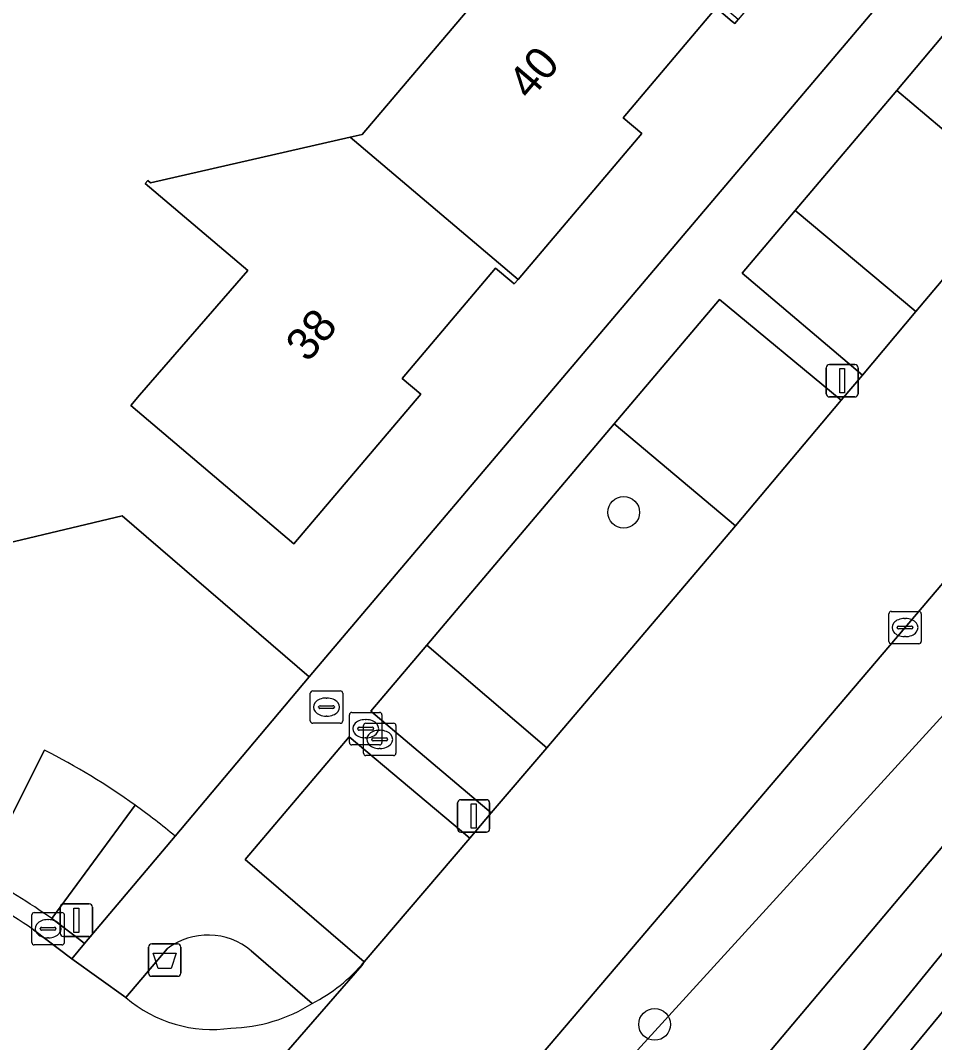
# Model space of a CAD drawing. Extents: x 156412 to 157779, y 382335 to 383768.
# Drawn here: x 156934.8 to 156962.98, y 382667.13 to 382698.63 of the extents above; entities that cross this region are included whole.
import ezdxf

# ---------------------------------------------------------------- set-up
doc = ezdxf.new("R2010")
doc.units = 0
for name, color, linetype in [('IMGEO_Afvalbak', 7, 'Continuous'), ('IMGEO_Berm_groen', 7, 'Continuous'), ('IMGEO_Boom', 7, 'Continuous'), ('IMGEO_Brandkraan', 7, 'Continuous'), ('IMGEO_Erf', 7, 'Continuous'), ('IMGEO_Groenvoorziening', 7, 'Continuous'), ('IMGEO_Kolk', 7, 'Continuous'), ('IMGEO_Lichtmast', 7, 'Continuous'), ('IMGEO_Oever', 7, 'Continuous'), ('IMGEO_Pand', 7, 'Continuous'), ('IMGEO_Pand_nummerreeks', 7, 'Continuous'), ('IMGEO_Parkeervlak_open', 7, 'Continuous'), ('IMGEO_Rijbaan_lokaal_gesloten', 7, 'Continuous'), ('IMGEO_Rijbaan_lokaal_open', 7, 'Continuous'), ('IMGEO_Voetpad_open', 7, 'Continuous'), ('IMGEO_Waterloop', 7, 'Continuous')]:
    doc.layers.add(name, color=color, linetype=linetype)

msp = doc.modelspace()

# ---------------------------------------------------------------- linework, layer by layer
at = {"layer": 'IMGEO_Afvalbak'}
for p, q in [((156938.749, 382669.274), (156938.749, 382670.074)), ((156938.749, 382670.074), (156938.749, 382669.274)), ((156938.849, 382670.174), (156939.639, 382670.174)), ((156939.639, 382670.174), (156938.849, 382670.174)), ((156939.739, 382670.074), (156939.739, 382669.274)), ((156939.739, 382669.274), (156939.739, 382670.074)), ((156939.639, 382669.174), (156938.849, 382669.174)), ((156938.849, 382669.174), (156939.639, 382669.174))]:
    msp.add_line(p, q, dxfattribs=at)
msp.add_lwpolyline([(156938.892, 382669.888), (156939.596, 382669.888), (156939.447, 382669.418), (156939.041, 382669.418), (156938.892, 382669.888)], dxfattribs=at)
for centre, start, end in [((156938.849, 382670.074), 90, 180), ((156938.849, 382670.074), 90, 180), ((156939.639, 382670.074), 0, 90), ((156939.639, 382670.074), 360, 90), ((156938.849, 382669.274), 180, 270), ((156938.849, 382669.274), 180, 270), ((156939.639, 382669.274), 270, 0), ((156939.639, 382669.274), 270, 0)]:
    msp.add_arc(centre, 0.1, start, end, dxfattribs=at)
at = {"layer": 'IMGEO_Berm_groen'}
for points in [[(156965.516, 382693.352), (156961.818, 382696.477), (156958.684, 382692.779), (156962.408, 382689.661)], [(156947.927, 382660.436), (156969.261, 382683.807), (156976.375, 382691.256), (156973.623, 382693.49), (156971.986, 382691.588), (156962.073, 382679.923), (156949.74, 382665.455), (156886.737, 382591.18), (156882.125, 382585.743), (156891.296, 382577.994), (156891.556, 382578.272), (156938.603, 382538.304), (156985.472, 382498.688), (156983.94, 382496.877), (156986.539, 382494.729), (156988.109, 382496.584), (156989.121, 382497.781), (156885.563, 382585.876), (156913.451, 382619.915)], [(156956.847, 382683.062), (156953.107, 382686.2), (156947.326, 382679.379), (156951.028, 382676.221)]]:
    msp.add_lwpolyline(points, close=True, dxfattribs=at)
for points in [[(156939.322, 382670.026), (156938.047, 382668.52)], [(156943.792, 382668.339), (156941.915, 382669.96)]]:
    msp.add_lwpolyline(points, dxfattribs=at)
for centre, radius, start, end in [((156940.577, 382668.355), 2.09, 50.1805, 126.9034), ((156940.711, 382671.637), 4.101, 229.4784, 278.0569), ((156941.161, 382672.488), 4.913, 271.4525, 302.3734)]:
    msp.add_arc(centre, radius, start, end, dxfattribs=at)
at = {"layer": 'IMGEO_Boom'}
for centre in [(156953.399, 382683.473), (156954.351, 382667.691)]:
    msp.add_circle(centre, 0.489, dxfattribs=at)
at = {"layer": 'IMGEO_Brandkraan'}
for p, q in [((156943.809, 382677.972), (156944.661, 382677.972)), ((156943.734, 382677.046), (156943.734, 382677.898)), ((156944.222, 382677.752), (156944.247, 382677.752)), ((156944.735, 382677.898), (156944.735, 382677.046)), ((156943.993, 382677.466), (156943.993, 382677.478)), ((156944.431, 382677.429), (156944.033, 382677.429)), ((156944.036, 382677.515), (156944.434, 382677.515)), ((156944.477, 382677.478), (156944.477, 382677.466)), ((156945.017, 382677.307), (156945.869, 382677.307)), ((156944.661, 382676.972), (156943.809, 382676.972)), ((156944.245, 382677.192), (156944.22, 382677.192)), ((156944.942, 382676.381), (156944.942, 382677.233)), ((156945.43, 382677.087), (156945.455, 382677.087)), ((156945.45, 382676.977), (156946.302, 382676.977)), ((156945.943, 382677.233), (156945.943, 382676.381)), ((156945.201, 382676.801), (156945.201, 382676.813)), ((156945.639, 382676.764), (156945.241, 382676.764)), ((156945.244, 382676.85), (156945.642, 382676.85)), ((156945.375, 382676.051), (156945.375, 382676.903)), ((156945.685, 382676.813), (156945.685, 382676.801)), ((156945.863, 382676.757), (156945.888, 382676.757)), ((156946.376, 382676.903), (156946.376, 382676.051)), ((156945.453, 382676.527), (156945.428, 382676.527)), ((156945.634, 382676.471), (156945.634, 382676.483)), ((156946.072, 382676.434), (156945.674, 382676.434)), ((156945.677, 382676.52), (156946.075, 382676.52)), ((156946.118, 382676.483), (156946.118, 382676.471)), ((156945.869, 382676.307), (156945.017, 382676.307)), ((156945.886, 382676.197), (156945.861, 382676.197)), ((156946.302, 382675.977), (156945.45, 382675.977))]:
    msp.add_line(p, q, dxfattribs=at)
for points in [[(156943.809, 382677.972), (156944.661, 382677.972)], [(156943.734, 382677.046), (156943.734, 382677.898)], [(156944.735, 382677.898), (156944.735, 382677.046)], [(156945.017, 382677.307), (156945.869, 382677.307)], [(156944.661, 382676.972), (156943.809, 382676.972)], [(156944.942, 382676.381), (156944.942, 382677.233)], [(156945.45, 382676.977), (156946.302, 382676.977)], [(156945.943, 382677.233), (156945.943, 382676.381)], [(156945.375, 382676.051), (156945.375, 382676.903)], [(156946.376, 382676.903), (156946.376, 382676.051)], [(156945.869, 382676.307), (156945.017, 382676.307)], [(156946.302, 382675.977), (156945.45, 382675.977)]]:
    msp.add_lwpolyline(points, dxfattribs=at)
for centre, radius, start, end in [((156943.811, 382677.896), 0.0765, 91.552, 178.448), ((156943.811, 382677.896), 0.0765, 91.552, 178.448), ((156944.659, 382677.896), 0.0765, 1.552, 88.448), ((156944.659, 382677.896), 0.0765, 1.552, 88.448), ((156944.033, 382677.475), 0.0403, 85.8775, 175.7526), ((156944.03, 382677.465), 0.0366, 178.938, 274.7102), ((156944.434, 382677.472), 0.043, 264.8664, 352.4533), ((156944.438, 382677.477), 0.0386, 1.7309, 96.639), ((156945.019, 382677.231), 0.0765, 91.552, 178.448), ((156945.019, 382677.231), 0.0765, 91.552, 178.448), ((156945.867, 382677.231), 0.0765, 1.552, 88.448), ((156945.867, 382677.231), 0.0765, 1.552, 88.448), ((156943.811, 382677.048), 0.0765, 181.552, 268.448), ((156943.811, 382677.048), 0.0765, 181.552, 268.448), ((156944.659, 382677.048), 0.0765, 271.552, 358.448), ((156944.659, 382677.048), 0.0765, 271.552, 358.448), ((156945.452, 382676.901), 0.0765, 91.552, 178.448), ((156945.452, 382676.901), 0.0765, 91.552, 178.448), ((156946.3, 382676.901), 0.0765, 1.552, 88.448), ((156946.3, 382676.901), 0.0765, 1.552, 88.448), ((156945.241, 382676.81), 0.0403, 85.8775, 175.7526), ((156945.238, 382676.8), 0.0366, 178.938, 274.7102), ((156945.642, 382676.807), 0.043, 264.8664, 352.4533), ((156945.646, 382676.812), 0.0386, 1.7309, 96.639), ((156945.019, 382676.383), 0.0765, 181.552, 268.448), ((156945.019, 382676.383), 0.0765, 181.552, 268.448), ((156945.674, 382676.48), 0.0403, 85.8775, 175.7526), ((156945.671, 382676.47), 0.0366, 178.938, 274.7102), ((156945.867, 382676.383), 0.0765, 271.552, 358.448), ((156945.867, 382676.383), 0.0765, 271.552, 358.448), ((156946.075, 382676.477), 0.043, 264.8664, 352.4533), ((156946.079, 382676.482), 0.0386, 1.7309, 96.639), ((156945.452, 382676.053), 0.0765, 181.552, 268.448), ((156945.452, 382676.053), 0.0765, 181.552, 268.448), ((156946.3, 382676.053), 0.0765, 271.552, 358.448), ((156946.3, 382676.053), 0.0765, 271.552, 358.448)]:
    msp.add_arc(centre, radius, start, end, dxfattribs=at)
for centre, major_axis, ratio, start_param, end_param in [((156944.221, 382677.472), (-0.387, 0.002), 0.722429, 4.712389, 7.853982), ((156944.246, 382677.472), (-0.39, 0.002), 0.717154, 1.570796, 4.712389), ((156945.429, 382676.807), (-0.387, 0.002), 0.722429, 4.712389, 7.853982), ((156945.454, 382676.807), (-0.39, 0.002), 0.717154, 1.570796, 4.712389), ((156945.862, 382676.477), (-0.387, 0.002), 0.722429, 4.712389, 7.853982), ((156945.887, 382676.477), (-0.39, 0.002), 0.717154, 1.570796, 4.712389)]:
    msp.add_ellipse(centre, major_axis=major_axis, ratio=ratio, start_param=start_param, end_param=end_param, dxfattribs=at)
at = {"layer": 'IMGEO_Erf'}
for points in [[(156960.025, 382702.463), (156960.126, 382702.432), (156956.932, 382698.664), (156956.824, 382698.537), (156956.747, 382698.602), (156956.252, 382699.022), (156953.381, 382695.635), (156953.953, 382695.15), (156950.142, 382690.653), (156950.022, 382690.512), (156949.945, 382690.577), (156949.45, 382690.997), (156946.572, 382687.603), (156947.144, 382687.118), (156943.232, 382682.502), (156938.203, 382686.767), (156938.469, 382687.081), (156941.812, 382690.925), (156938.642, 382693.606), (156938.726, 382693.705), (156938.81, 382693.634), (156944.967, 382695.036), (156945.332, 382695.119), (156948.567, 382698.933)], [(156893.061, 382673.083), (156932.808, 382682.278), (156932.839, 382682.154), (156937.936, 382683.368), (156943.697, 382678.406), (156961.396, 382699.287)]]:
    msp.add_lwpolyline(points, dxfattribs=at)
at = {"layer": 'IMGEO_Groenvoorziening'}
msp.add_lwpolyline([(156895.927, 382586.799), (156940.772, 382637.701), (156981.799, 382686.639), (156980.161, 382688.027), (156972.98, 382679.885), (156951.724, 382654.157), (156930.591, 382629.503), (156894.284, 382586.815), (156936.438, 382551.218), (156974.72, 382519.113), (156990.891, 382505.312), (156993.571, 382503.037), (156996.315, 382506.277), (156991.196, 382510.245)], close=True, dxfattribs=at)
at = {"layer": 'IMGEO_Kolk'}
for p, q in [((156961.572, 382679.497), (156961.572, 382680.349)), ((156961.647, 382680.423), (156962.499, 382680.423)), ((156962.06, 382680.203), (156962.085, 382680.203)), ((156962.573, 382680.349), (156962.573, 382679.497)), ((156961.831, 382679.917), (156961.831, 382679.929)), ((156962.269, 382679.88), (156961.871, 382679.88)), ((156961.874, 382679.966), (156962.272, 382679.966)), ((156962.315, 382679.929), (156962.315, 382679.917)), ((156962.083, 382679.643), (156962.058, 382679.643)), ((156962.499, 382679.423), (156961.647, 382679.423)), ((156935.15, 382670.215), (156935.15, 382671.067)), ((156935.225, 382671.141), (156936.077, 382671.141)), ((156936.151, 382671.067), (156936.151, 382670.215)), ((156935.452, 382670.684), (156935.85, 382670.684)), ((156935.638, 382670.921), (156935.663, 382670.921)), ((156935.409, 382670.635), (156935.409, 382670.647)), ((156935.847, 382670.598), (156935.449, 382670.598)), ((156935.661, 382670.361), (156935.636, 382670.361)), ((156935.893, 382670.647), (156935.893, 382670.635)), ((156936.077, 382670.141), (156935.225, 382670.141))]:
    msp.add_line(p, q, dxfattribs=at)
for points in [[(156961.572, 382679.497), (156961.572, 382680.349)], [(156961.647, 382680.423), (156962.499, 382680.423)], [(156962.573, 382680.349), (156962.573, 382679.497)], [(156962.499, 382679.423), (156961.647, 382679.423)], [(156935.15, 382670.215), (156935.15, 382671.067)], [(156935.225, 382671.141), (156936.077, 382671.141)], [(156936.151, 382671.067), (156936.151, 382670.215)], [(156936.077, 382670.141), (156935.225, 382670.141)]]:
    msp.add_lwpolyline(points, dxfattribs=at)
for centre, radius, start, end in [((156961.649, 382680.347), 0.0765, 91.552, 178.448), ((156961.649, 382680.347), 0.0765, 91.552, 178.448), ((156962.497, 382680.347), 0.0765, 1.552, 88.448), ((156962.497, 382680.347), 0.0765, 1.552, 88.448), ((156961.871, 382679.926), 0.0403, 85.8775, 175.7526), ((156961.868, 382679.916), 0.0366, 178.938, 274.7102), ((156962.272, 382679.923), 0.043, 264.8664, 352.4533), ((156962.276, 382679.928), 0.0386, 1.7309, 96.639), ((156961.649, 382679.499), 0.0765, 181.552, 268.448), ((156961.649, 382679.499), 0.0765, 181.552, 268.448), ((156962.497, 382679.499), 0.0765, 271.552, 358.448), ((156962.497, 382679.499), 0.0765, 271.552, 358.448), ((156935.227, 382671.065), 0.0765, 91.552, 178.448), ((156935.227, 382671.065), 0.0765, 91.552, 178.448), ((156936.075, 382671.065), 0.0765, 1.552, 88.448), ((156936.075, 382671.065), 0.0765, 1.552, 88.448), ((156935.449, 382670.644), 0.0403, 85.8775, 175.7526), ((156935.854, 382670.646), 0.0386, 1.7309, 96.639), ((156935.446, 382670.634), 0.0366, 178.938, 274.7102), ((156935.85, 382670.641), 0.043, 264.8664, 352.4533), ((156935.227, 382670.217), 0.0765, 181.552, 268.448), ((156935.227, 382670.217), 0.0765, 181.552, 268.448), ((156936.075, 382670.217), 0.0765, 271.552, 358.448), ((156936.075, 382670.217), 0.0765, 271.552, 358.448)]:
    msp.add_arc(centre, radius, start, end, dxfattribs=at)
for centre, major_axis, ratio, start_param, end_param in [((156962.059, 382679.923), (-0.387, 0.002), 0.722429, 4.712389, 7.853982), ((156962.084, 382679.923), (-0.39, 0.002), 0.717154, 1.570796, 4.712389), ((156935.637, 382670.641), (-0.387, 0.002), 0.722429, 4.712389, 7.853982), ((156935.662, 382670.641), (-0.39, 0.002), 0.717154, 1.570796, 4.712389)]:
    msp.add_ellipse(centre, major_axis=major_axis, ratio=ratio, start_param=start_param, end_param=end_param, dxfattribs=at)
at = {"layer": 'IMGEO_Lichtmast'}
for p, q in [((156959.74, 382688.031), (156960.53, 382688.031)), ((156960.53, 382688.031), (156959.74, 382688.031)), ((156959.64, 382687.131), (156959.64, 382687.931)), ((156959.64, 382687.931), (156959.64, 382687.131)), ((156960.63, 382687.931), (156960.63, 382687.131)), ((156960.63, 382687.131), (156960.63, 382687.931)), ((156960.53, 382687.031), (156959.74, 382687.031)), ((156959.74, 382687.031), (156960.53, 382687.031)), ((156948.275, 382673.717), (156948.275, 382674.517)), ((156948.275, 382674.517), (156948.275, 382673.717)), ((156948.375, 382674.617), (156949.165, 382674.617)), ((156949.165, 382674.617), (156948.375, 382674.617)), ((156949.265, 382674.517), (156949.265, 382673.717)), ((156949.265, 382673.717), (156949.265, 382674.517)), ((156949.165, 382673.617), (156948.375, 382673.617)), ((156948.375, 382673.617), (156949.165, 382673.617)), ((156936.025, 382670.504), (156936.025, 382671.304)), ((156936.025, 382671.304), (156936.025, 382670.504)), ((156936.125, 382671.404), (156936.915, 382671.404)), ((156936.915, 382671.404), (156936.125, 382671.404)), ((156937.015, 382671.304), (156937.015, 382670.504)), ((156937.015, 382670.504), (156937.015, 382671.304)), ((156936.915, 382670.404), (156936.125, 382670.404)), ((156936.125, 382670.404), (156936.915, 382670.404))]:
    msp.add_line(p, q, dxfattribs=at)
for points in [[(156960.06, 382687.906), (156960.21, 382687.906), (156960.21, 382687.156), (156960.06, 382687.156), (156960.06, 382687.906)], [(156948.695, 382674.492), (156948.845, 382674.492), (156948.845, 382673.742), (156948.695, 382673.742), (156948.695, 382674.492)], [(156936.445, 382671.279), (156936.595, 382671.279), (156936.595, 382670.529), (156936.445, 382670.529), (156936.445, 382671.279)]]:
    msp.add_lwpolyline(points, dxfattribs=at)
for centre, start, end in [((156959.74, 382687.931), 90, 180), ((156959.74, 382687.931), 90, 180), ((156960.53, 382687.931), 0, 90), ((156960.53, 382687.931), 360, 90), ((156959.74, 382687.131), 180, 270), ((156959.74, 382687.131), 180, 270), ((156960.53, 382687.131), 270, 0), ((156960.53, 382687.131), 270, 0), ((156948.375, 382674.517), 90, 180), ((156948.375, 382674.517), 90, 180), ((156949.165, 382674.517), 0, 90), ((156949.165, 382674.517), 360, 90), ((156948.375, 382673.717), 180, 270), ((156948.375, 382673.717), 180, 270), ((156949.165, 382673.717), 270, 0), ((156949.165, 382673.717), 270, 0), ((156936.125, 382671.304), 90, 180), ((156936.125, 382671.304), 90, 180), ((156936.915, 382671.304), 0, 90), ((156936.915, 382671.304), 360, 90), ((156936.125, 382670.504), 180, 270), ((156936.125, 382670.504), 180, 270), ((156936.915, 382670.504), 270, 0), ((156936.915, 382670.504), 270, 0)]:
    msp.add_arc(centre, 0.1, start, end, dxfattribs=at)
at = {"layer": 'IMGEO_Oever'}
for points in [[(156936.438, 382551.218), (156894.284, 382586.815), (156930.591, 382629.503), (156951.724, 382654.157), (156972.98, 382679.885), (156980.161, 382688.027), (156976.375, 382691.256), (156969.261, 382683.807), (156947.927, 382660.436), (156913.451, 382619.915), (156885.563, 382585.876), (156989.121, 382497.781), (156991.294, 382500.35), (156993.571, 382503.037), (156990.891, 382505.312), (156974.72, 382519.113)], [(156976.651, 382689.094), (156978.605, 382687.65), (156967.14, 382674.699), (156944.082, 382646.376), (156913.254, 382611.005), (156892.83, 382586.334), (156911.895, 382569.901), (156950.791, 382537.119), (156990.282, 382503.616), (156988.286, 382501.918), (156974.953, 382513.255), (156917.84, 382561.833), (156888.498, 382585.952), (156897.458, 382595.718), (156919.284, 382621.196), (156938.817, 382644.211)]]:
    msp.add_lwpolyline(points, close=True, dxfattribs=at)
at = {"layer": 'IMGEO_Pand'}
for points in [[(156956.252, 382699.022), (156956.747, 382698.602), (156956.824, 382698.537), (156956.932, 382698.664), (156951.81, 382703.002), (156950.845, 382702.785), (156945.458, 382701.572), (156948.567, 382698.933), (156945.332, 382695.119), (156944.967, 382695.036), (156950.142, 382690.653), (156953.953, 382695.15), (156953.381, 382695.635)], [(156949.45, 382690.997), (156949.945, 382690.577), (156950.022, 382690.512), (156950.142, 382690.653), (156944.967, 382695.036), (156938.81, 382693.634), (156938.726, 382693.705), (156938.642, 382693.606), (156941.812, 382690.925), (156938.469, 382687.081), (156938.203, 382686.767), (156943.232, 382682.502), (156947.144, 382687.118), (156946.572, 382687.603)]]:
    msp.add_lwpolyline(points, close=True, dxfattribs=at)
at = {"layer": 'IMGEO_Parkeervlak_open'}
for points in [[(156958.684, 382692.779), (156957.049, 382690.85), (156960.757, 382687.702), (156962.408, 382689.661)], [(156960.104, 382686.927), (156956.355, 382690.032), (156953.107, 382686.2), (156956.847, 382683.062)], [(156947.326, 382679.379), (156945.604, 382677.348), (156949.315, 382674.214), (156951.028, 382676.221)], [(156948.65, 382673.433), (156944.931, 382676.554), (156941.726, 382672.772), (156945.394, 382669.617)]]:
    msp.add_lwpolyline(points, close=True, dxfattribs=at)
for points in [[(156935.538, 382676.147), (156933.583, 382672.275)], [(156935.763, 382670.952), (156938.335, 382674.447)]]:
    msp.add_lwpolyline(points, dxfattribs=at)
for centre, radius, start, end in [((156925.512, 382656.5), 22.057, 54.454, 62.9641), ((156925.561, 382656.599), 17.61, 54.5951, 62.8994)]:
    msp.add_arc(centre, radius, start, end, dxfattribs=at)
at = {"layer": 'IMGEO_Rijbaan_lokaal_gesloten'}
for points in [[(156962.073, 382679.923), (156971.986, 382691.588), (156973.623, 382693.49), (156974.339, 382694.322), (156969.757, 382698.344), (156968.312, 382696.658), (156966.95, 382695.048), (156965.516, 382693.352), (156962.408, 382689.661), (156960.757, 382687.702), (156960.104, 382686.927), (156956.847, 382683.062), (156951.028, 382676.221), (156949.315, 382674.214), (156948.65, 382673.433), (156945.394, 382669.617), (156945.329, 382669.509), (156942.784, 382666.593)], [(156886.737, 382591.18), (156949.74, 382665.455), (156962.073, 382679.923)], [(156938.047, 382668.52), (156936.379, 382669.713), (156935.204, 382670.611)], [(156942.784, 382666.593), (156945.329, 382669.509), (156945.394, 382669.617)]]:
    msp.add_lwpolyline(points, dxfattribs=at)
for centre, radius, start, end in [((156925.687, 382656.917), 16.676, 55.203, 76.204), ((156941.497, 382672.859), 5.069, 296.9197, 320.2428), ((156940.711, 382671.637), 4.101, 229.4784, 278.0569), ((156941.161, 382672.488), 4.913, 271.4525, 302.3734)]:
    msp.add_arc(centre, radius, start, end, dxfattribs=at)
at = {"layer": 'IMGEO_Rijbaan_lokaal_open'}
msp.add_lwpolyline([(156935.204, 382670.611), (156936.379, 382669.713), (156936.778, 382670.187), (156936.661, 382670.275), (156935.763, 382670.952)], dxfattribs=at)
for centre, radius, start, end in [((156925.687, 382656.917), 16.676, 55.203, 76.204), ((156925.561, 382656.599), 17.61, 54.5951, 62.8994)]:
    msp.add_arc(centre, radius, start, end, dxfattribs=at)
at = {"layer": 'IMGEO_Voetpad_open'}
for points in [[(156965.78, 382701.282), (156970.325, 382706.677), (156969.079, 382708.591), (156962.591, 382700.786), (156961.396, 382699.287), (156943.697, 382678.406), (156939.568, 382673.498), (156936.778, 382670.187), (156936.379, 382669.713), (156938.047, 382668.52), (156939.322, 382670.026)], [(156947.326, 382679.379), (156953.107, 382686.2), (156956.355, 382690.032), (156960.104, 382686.927), (156960.757, 382687.702), (156957.049, 382690.85), (156958.684, 382692.779), (156961.818, 382696.477), (156963.229, 382698.146), (156966.95, 382695.048), (156968.312, 382696.658), (156966.018, 382698.605)], [(156939.568, 382673.498), (156943.697, 382678.406), (156937.936, 382683.368), (156932.839, 382682.154), (156932.808, 382682.278), (156893.061, 382673.083), (156888.288, 382671.973), (156886.92, 382671.657), (156848.729, 382662.829), (156818.728, 382655.884), (156817.342, 382655.568), (156812.536, 382654.456), (156744.349, 382638.681)], [(156945.394, 382669.617), (156941.726, 382672.772), (156944.931, 382676.554), (156948.65, 382673.433), (156949.315, 382674.214), (156945.604, 382677.348), (156947.326, 382679.379)], [(156933.583, 382672.275), (156935.538, 382676.147)], [(156938.335, 382674.447), (156935.763, 382670.952), (156936.661, 382670.275), (156936.778, 382670.187), (156939.568, 382673.498)], [(156941.915, 382669.96), (156943.792, 382668.339)]]:
    msp.add_lwpolyline(points, dxfattribs=at)
msp.add_lwpolyline([(156961.818, 382696.477), (156965.516, 382693.352), (156966.95, 382695.048), (156963.229, 382698.146)], close=True, dxfattribs=at)
for centre, radius, start, end in [((156925.512, 382656.5), 22.057, 54.454, 62.9641), ((156925.289, 382656.221), 22.414, 50.4266, 54.4048), ((156925.289, 382656.221), 22.414, 50.4266, 54.4048), ((156940.577, 382668.355), 2.09, 50.1805, 126.9034), ((156941.497, 382672.859), 5.069, 296.9197, 320.2428)]:
    msp.add_arc(centre, radius, start, end, dxfattribs=at)
at = {"layer": 'IMGEO_Waterloop'}
msp.add_lwpolyline([(156976.651, 382689.094), (156938.817, 382644.211), (156919.284, 382621.196), (156897.458, 382595.718), (156888.498, 382585.952), (156917.84, 382561.833), (156974.953, 382513.255), (156988.286, 382501.918), (156990.282, 382503.616), (156950.791, 382537.119), (156911.895, 382569.901), (156892.83, 382586.334), (156913.254, 382611.005), (156944.082, 382646.376), (156967.14, 382674.699), (156978.605, 382687.65)], close=True, dxfattribs=at)

# ---------------------------------------------------------------- texts
at = {"layer": 'IMGEO_Pand_nummerreeks'}
for s, rotation, p in [('40', 49.7155, (156950.51, 382696.145)), ('38', 49.7032, (156943.659, 382688.065))]:
    msp.add_text(s, height=1, rotation=rotation, dxfattribs=at).set_placement(p)

doc.saveas('drawing.dxf')
